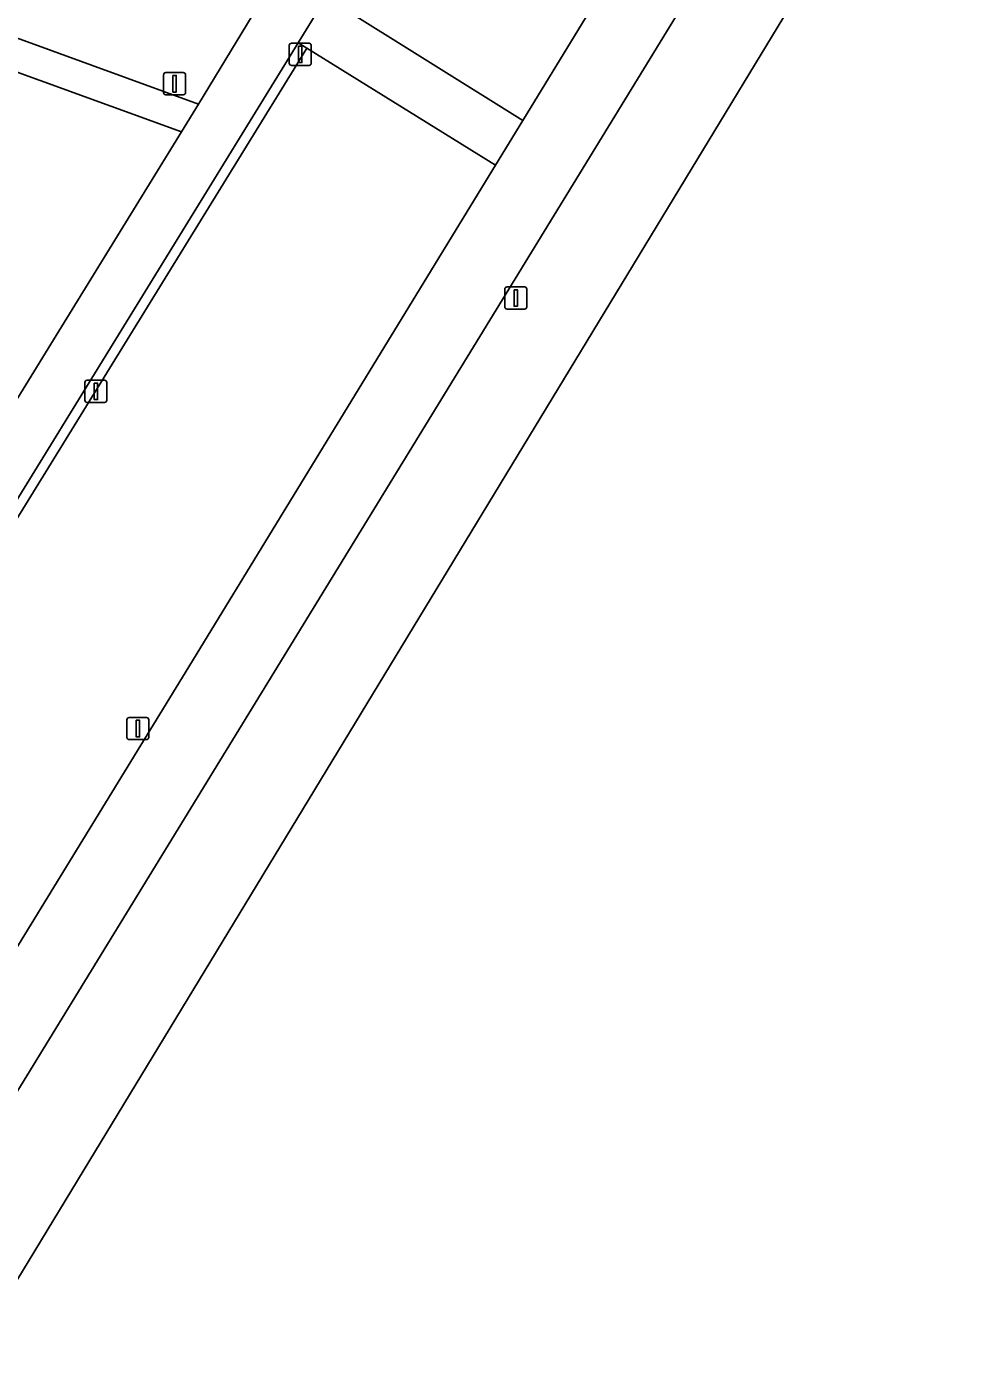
# Model space of a CAD drawing. Extents: x 155275 to 156265, y 382654 to 383635.
# Drawn here: x 156160.6 to 156202.8, y 382991.7 to 383052.2 of the extents above; entities that cross this region are included whole.
import ezdxf

# ---------------------------------------------------------------- set-up
doc = ezdxf.new("R2010")
doc.units = 0
for name, color, linetype in [('IMGEO_Berm_groen', 7, 'Continuous'), ('IMGEO_Erf', 7, 'Continuous'), ('IMGEO_Fietspad_gesloten', 7, 'Continuous'), ('IMGEO_Groenvoorziening', 7, 'Continuous'), ('IMGEO_Haag', 7, 'Continuous'), ('IMGEO_Lichtmast', 7, 'Continuous'), ('IMGEO_Voetpad_open', 7, 'Continuous')]:
    doc.layers.add(name, color=color, linetype=linetype)

msp = doc.modelspace()

# ---------------------------------------------------------------- linework, layer by layer
at = {"layer": 'IMGEO_Berm_groen'}
for points in [[(156199.102, 383067.584), (156126.046, 382948.312), (156113.167, 382927.464), (156106.476, 382916.992), (156097.199, 382903.027), (156096.461, 382901.955), (156098.304, 382895.41)], [(156098.304, 382895.41), (156108.019, 382909.509), (156162.906, 382999.999), (156203.202, 383066.433), (156203.568, 383067.01), (156203.568, 383067.01), (156203.579, 383067.027), (156203.655, 383067.147), (156202.844, 383067.78)]]:
    msp.add_lwpolyline(points, dxfattribs=at)
at = {"layer": 'IMGEO_Erf'}
msp.add_lwpolyline([(156142.2, 383006.122), (156167.609, 383047.414), (156123.385, 383063.493)], dxfattribs=at)
at = {"layer": 'IMGEO_Fietspad_gesloten'}
msp.add_lwpolyline([(156126.046, 382948.312), (156199.102, 383067.584), (156202.882, 383073.807), (156212.541, 383089.708), (156232.51, 383122.217), (156249.718, 383150.679), (156248.97, 383151.71), (156247.518, 383153.713), (156229.271, 383123.465), (156227.742, 383120.977), (156210.25, 383092.5), (156183.028, 383047.925), (156181.796, 383045.909), (156167.66, 383022.76), (156146.993, 382989.06)], dxfattribs=at)
at = {"layer": 'IMGEO_Groenvoorziening'}
for points in [[(156198.573, 383091.905), (156174.753, 383053.493), (156174.567, 383053.211), (156183.028, 383047.925), (156210.25, 383092.5), (156227.742, 383120.977), (156225.016, 383125.001), (156213.962, 383129.021), (156208.89, 383130.865), (156134.197, 383158.019), (156129.241, 383159.819), (156124.538, 383161.532), (156119.844, 383163.242), (156115.142, 383164.955), (156108.018, 383167.55), (156101.766, 383156.548), (156102.17, 383156.398), (156187.526, 383125.255)], [(156145.206, 383005.647), (156172.939, 383050.647), (156173.271, 383051.19), (156172.874, 383051.436), (156144.238, 383004.896)], [(156167.66, 383022.76), (156181.796, 383045.909), (156173.271, 383051.19), (156172.939, 383050.647), (156145.206, 383005.647)], [(156141.471, 382988.589), (156146.993, 382989.06), (156167.66, 383022.76)]]:
    msp.add_lwpolyline(points, dxfattribs=at)
msp.add_lwpolyline([(156145.463, 383057.021), (156168.378, 383048.666), (156173.746, 383057.498), (156148.929, 383066.467), (156148.176, 383064.387), (156153.983, 383062.294), (156152.025, 383056.99), (156146.214, 383059.08)], close=True, dxfattribs=at)
at = {"layer": 'IMGEO_Haag'}
for points in [[(156172.939, 383050.647), (156173.271, 383051.19), (156172.874, 383051.436), (156144.238, 383004.896)], [(156145.206, 383005.647), (156172.939, 383050.647)]]:
    msp.add_lwpolyline(points, dxfattribs=at)
at = {"layer": 'IMGEO_Lichtmast'}
for p, q in [((156172.481, 383050.511), (156172.481, 383051.311)), ((156172.481, 383051.311), (156172.481, 383050.511)), ((156172.581, 383051.411), (156173.371, 383051.411)), ((156173.371, 383051.411), (156172.581, 383051.411)), ((156173.471, 383051.311), (156173.471, 383050.511)), ((156173.471, 383050.511), (156173.471, 383051.311)), ((156166.899, 383050.084), (156167.689, 383050.084)), ((156167.689, 383050.084), (156166.899, 383050.084)), ((156173.371, 383050.411), (156172.581, 383050.411)), ((156172.581, 383050.411), (156173.371, 383050.411)), ((156166.799, 383049.184), (156166.799, 383049.984)), ((156166.799, 383049.984), (156166.799, 383049.184)), ((156167.789, 383049.984), (156167.789, 383049.184)), ((156167.789, 383049.184), (156167.789, 383049.984)), ((156167.689, 383049.084), (156166.899, 383049.084)), ((156166.899, 383049.084), (156167.689, 383049.084)), ((156182.318, 383040.398), (156183.108, 383040.398)), ((156183.108, 383040.398), (156182.318, 383040.398)), ((156182.218, 383039.498), (156182.218, 383040.298)), ((156182.218, 383040.298), (156182.218, 383039.498)), ((156183.208, 383040.298), (156183.208, 383039.498)), ((156183.208, 383039.498), (156183.208, 383040.298)), ((156183.108, 383039.398), (156182.318, 383039.398)), ((156182.318, 383039.398), (156183.108, 383039.398)), ((156163.342, 383036.178), (156164.132, 383036.178)), ((156164.132, 383036.178), (156163.342, 383036.178)), ((156163.242, 383035.278), (156163.242, 383036.078)), ((156163.242, 383036.078), (156163.242, 383035.278)), ((156164.232, 383036.078), (156164.232, 383035.278)), ((156164.232, 383035.278), (156164.232, 383036.078)), ((156164.132, 383035.178), (156163.342, 383035.178)), ((156163.342, 383035.178), (156164.132, 383035.178)), ((156165.14, 383020.032), (156165.14, 383020.832)), ((156165.14, 383020.832), (156165.14, 383020.032)), ((156165.24, 383020.932), (156166.03, 383020.932)), ((156166.03, 383020.932), (156165.24, 383020.932)), ((156166.13, 383020.832), (156166.13, 383020.032)), ((156166.13, 383020.032), (156166.13, 383020.832)), ((156166.03, 383019.932), (156165.24, 383019.932)), ((156165.24, 383019.932), (156166.03, 383019.932))]:
    msp.add_line(p, q, dxfattribs=at)
for points in [[(156172.901, 383051.286), (156173.051, 383051.286), (156173.051, 383050.536), (156172.901, 383050.536), (156172.901, 383051.286)], [(156167.219, 383049.959), (156167.369, 383049.959), (156167.369, 383049.209), (156167.219, 383049.209), (156167.219, 383049.959)], [(156182.638, 383040.273), (156182.788, 383040.273), (156182.788, 383039.523), (156182.638, 383039.523), (156182.638, 383040.273)], [(156163.662, 383036.053), (156163.812, 383036.053), (156163.812, 383035.303), (156163.662, 383035.303), (156163.662, 383036.053)], [(156165.56, 383020.807), (156165.71, 383020.807), (156165.71, 383020.057), (156165.56, 383020.057), (156165.56, 383020.807)]]:
    msp.add_lwpolyline(points, dxfattribs=at)
for centre, start, end in [((156172.581, 383051.311), 90, 180), ((156172.581, 383051.311), 90, 180), ((156173.371, 383051.311), 0, 90), ((156173.371, 383051.311), 360, 90), ((156166.899, 383049.984), 90, 180), ((156166.899, 383049.984), 90, 180), ((156167.689, 383049.984), 0, 90), ((156167.689, 383049.984), 360, 90), ((156172.581, 383050.511), 180, 270), ((156172.581, 383050.511), 180, 270), ((156173.371, 383050.511), 270, 0), ((156173.371, 383050.511), 270, 0), ((156166.899, 383049.184), 180, 270), ((156166.899, 383049.184), 180, 270), ((156167.689, 383049.184), 270, 0), ((156167.689, 383049.184), 270, 0), ((156182.318, 383040.298), 90, 180), ((156182.318, 383040.298), 90, 180), ((156183.108, 383040.298), 0, 90), ((156183.108, 383040.298), 360, 90), ((156182.318, 383039.498), 180, 270), ((156182.318, 383039.498), 180, 270), ((156183.108, 383039.498), 270, 0), ((156183.108, 383039.498), 270, 0), ((156163.342, 383036.078), 90, 180), ((156163.342, 383036.078), 90, 180), ((156164.132, 383036.078), 0, 90), ((156164.132, 383036.078), 360, 90), ((156163.342, 383035.278), 180, 270), ((156163.342, 383035.278), 180, 270), ((156164.132, 383035.278), 270, 0), ((156164.132, 383035.278), 270, 0), ((156165.24, 383020.832), 90, 180), ((156165.24, 383020.832), 90, 180), ((156166.03, 383020.832), 0, 90), ((156166.03, 383020.832), 360, 90), ((156165.24, 383020.032), 180, 270), ((156165.24, 383020.032), 180, 270), ((156166.03, 383020.032), 270, 0), ((156166.03, 383020.032), 270, 0)]:
    msp.add_arc(centre, 0.1, start, end, dxfattribs=at)
at = {"layer": 'IMGEO_Voetpad_open'}
for points in [[(156196.281, 383093.833), (156174.595, 383058.755), (156173.746, 383057.498), (156168.378, 383048.666), (156167.609, 383047.414), (156142.2, 383006.122), (156144.238, 383004.896), (156172.874, 383051.436), (156174.125, 383053.487), (156198.28, 383092.598)], [(156123.385, 383063.493), (156167.609, 383047.414), (156168.378, 383048.666), (156145.463, 383057.021)]]:
    msp.add_lwpolyline(points, dxfattribs=at)
msp.add_lwpolyline([(156174.567, 383053.211), (156174.125, 383053.487), (156172.874, 383051.436), (156173.271, 383051.19), (156181.796, 383045.909), (156183.028, 383047.925)], close=True, dxfattribs=at)

doc.saveas('drawing.dxf')
